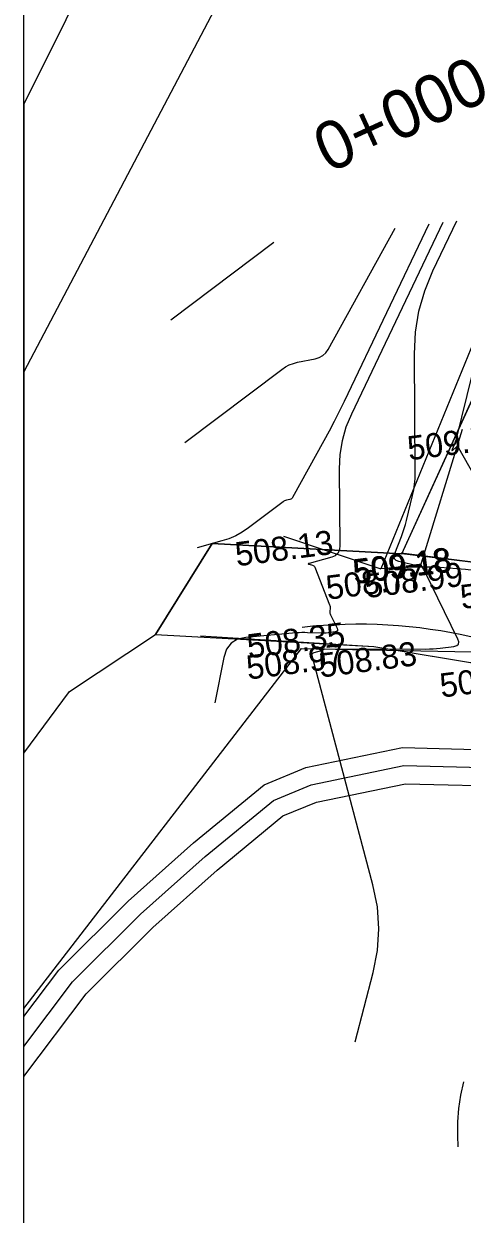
# Model space of a CAD drawing. Extents: x -636600 to -628587, y -1090963 to -1085869.
# Drawn here: x -629847.3 to -629810.8, y -1088281.1 to -1088182.2 of the extents above; entities that cross this region are included whole.
import ezdxf

# ---------------------------------------------------------------- set-up
doc = ezdxf.new("R2010")
doc.units = 0
for name, color, linetype in [('01_OBVOD PÚ', 7, 'Continuous'), ('07_OCH_P A POPISY TI', 7, 'Continuous'), ('07_SDĚLOVACÍ', 7, 'Continuous'), ('08_LEGENDA_HV', 7, 'Continuous'), ('21', 7, 'Continuous'), ('37', 7, 'Continuous'), ('42', 7, 'Continuous'), ('60', 7, 'Continuous'), ('Ex_Major Contours', 7, 'Continuous'), ('Ex_Minor Contours', 7, 'Continuous'), ('HEKTOMETRY100', 7, 'Continuous'), ('koty_vše', 7, 'Continuous'), ('PARCELY_NÁVRH_SILNICE_ŽELEZNICE', 7, 'Continuous')]:
    doc.layers.add(name, color=color, linetype=linetype)

msp = doc.modelspace()

# ---------------------------------------------------------------- linework, layer by layer
at = {"layer": '01_OBVOD PÚ'}
msp.add_lwpolyline([(-629843.201, -1088083.076), (-629841.74, -1088083.491), (-629799.044, -1088089.371), (-629808.905, -1088105.932), (-629817.488, -1088120.353), (-629818.98, -1088122.863), (-629829.986, -1088146.447), (-629826.383, -1088146.872), (-629847.269, -1088188.847)], dxfattribs=at)
at = {"layer": '07_OCH_P A POPISY TI'}
for points in [[(-629847.269, -1088264.683), (-629844.364, -1088260.825), (-629838.598, -1088255.104), (-629833.155, -1088250.252), (-629827.297, -1088245.421), (-629823.827, -1088243.992), (-629815.8, -1088242.332), (-629805.599, -1088242.593), (-629799.419, -1088244.496), (-629794.113, -1088248.507), (-629789.973, -1088255.279), (-629783.813, -1088269.999), (-629778.663, -1088285.457), (-629773.362, -1088300.903), (-629767.441, -1088315.626), (-629761.903, -1088330.894), (-629756.977, -1088345.319), (-629751.708, -1088359.55), (-629746.637, -1088375.521), (-629745.137, -1088380.076)], [(-629847.269, -1088269.671), (-629842.097, -1088262.802), (-629836.542, -1088257.29), (-629831.201, -1088252.53), (-629825.737, -1088248.023), (-629822.944, -1088246.873), (-629815.531, -1088245.34), (-629806.088, -1088245.582), (-629800.806, -1088247.208), (-629796.375, -1088250.557), (-629792.652, -1088256.648), (-629786.624, -1088271.053), (-629781.505, -1088286.418), (-629776.174, -1088301.95), (-629770.244, -1088316.698), (-629764.733, -1088331.89), (-629759.803, -1088346.325), (-629754.546, -1088360.525), (-629749.492, -1088376.444), (-629748.295, -1088380.076)]]:
    msp.add_lwpolyline(points, dxfattribs=at)
at = {"layer": '07_SDĚLOVACÍ'}
msp.add_lwpolyline([(-629847.269, -1088267.177), (-629843.231, -1088261.814), (-629837.57, -1088256.197), (-629832.178, -1088251.391), (-629826.517, -1088246.722), (-629823.385, -1088245.433), (-629815.666, -1088243.836), (-629805.844, -1088244.087), (-629800.112, -1088245.852), (-629795.244, -1088249.532), (-629791.313, -1088255.963), (-629785.218, -1088270.526), (-629780.084, -1088285.937), (-629774.768, -1088301.426), (-629768.843, -1088316.162), (-629763.318, -1088331.392), (-629758.39, -1088345.822), (-629753.127, -1088360.038), (-629748.065, -1088375.983), (-629746.716, -1088380.076)], dxfattribs=at)
at = {"layer": '08_LEGENDA_HV'}
msp.add_line((-629847.269, -1088380.076), (-629847.269, -1088083.076), dxfattribs=at)
at = {"layer": '21'}
for p, q in [((-629815.829, -1088226.234), (-629792.196, -1088174.341)), ((-629828.986, -1088176.374), (-629847.269, -1088211.089)), ((-629836.322, -1088232.938), (-629831.608, -1088225.366)), ((-629831.608, -1088225.366), (-629815.829, -1088226.234)), ((-629805.077, -1088227.525), (-629815.906, -1088226.183)), ((-629843.475, -1088237.688), (-629836.322, -1088232.938)), ((-629832.579, -1088233.033), (-629818.167, -1088233.934)), ((-629818.167, -1088233.934), (-629808.104, -1088235.596)), ((-629847.269, -1088242.804), (-629843.475, -1088237.688))]:
    msp.add_line(p, q, dxfattribs=at)
at = {"layer": '37'}
for centre, radius, start, end in [((-629814.446, -1088263.294), 35.964, 77.08237, 94.99253), ((-629819.454, -1088274.3), 42.218, 57.7232, 96.37048)]:
    msp.add_arc(centre, radius, start, end, dxfattribs=at)
at = {"layer": '42'}
for p, q in [((-629847.269, -1088264.016), (-629824.185, -1088234.102)), ((-629824.185, -1088234.102), (-629805.434, -1088234.477))]:
    msp.add_line(p, q, dxfattribs=at)
at = {"layer": '60'}
for p, q in [((-629794.455, -1088170.8), (-629817.576, -1088227.466)), ((-629814.317, -1088227.33), (-629810.797, -1088215.879)), ((-629825.687, -1088224.757), (-629817.576, -1088227.466))]:
    msp.add_line(p, q, dxfattribs=at)
at = {"layer": 'Ex_Major Contours'}
msp.add_lwpolyline([(-629833.876, -1088216.981), (-629825.821, -1088210.898), (-629825.517, -1088210.693), (-629825.196, -1088210.527), (-629824.857, -1088210.399), (-629824.502, -1088210.308), (-629823.047, -1088210.024), (-629822.706, -1088209.921), (-629822.412, -1088209.755), (-629822.164, -1088209.525), (-629821.962, -1088209.232), (-629816.399, -1088199.15)], dxfattribs=at)
at = {"layer": 'Ex_Minor Contours'}
for points in [[(-629813.608, -1088198.827), (-629820.638, -1088213.569), (-629821.041, -1088214.398), (-629821.456, -1088215.22), (-629821.883, -1088216.037), (-629822.322, -1088216.847), (-629824.918, -1088221.554), (-629824.96, -1088221.614), (-629825.011, -1088221.662), (-629825.072, -1088221.696), (-629825.142, -1088221.717), (-629825.443, -1088221.776), (-629825.516, -1088221.794), (-629825.586, -1088221.821), (-629825.652, -1088221.855), (-629825.715, -1088221.897), (-629828.597, -1088224.074), (-629829.11, -1088224.425), (-629829.65, -1088224.724), (-629830.216, -1088224.97), (-629830.808, -1088225.163), (-629832.866, -1088225.729)], [(-629812.444, -1088198.693), (-629820.037, -1088214.616), (-629820.486, -1088215.709), (-629820.804, -1088216.83), (-629820.991, -1088217.98), (-629821.048, -1088219.16), (-629821.003, -1088225.625), (-629821.043, -1088225.942), (-629821.168, -1088226.195), (-629821.377, -1088226.384), (-629821.672, -1088226.509), (-629823.554, -1088227.027), (-629823.606, -1088227.046), (-629823.623, -1088227.064), (-629823.606, -1088227.082), (-629823.553, -1088227.099), (-629823.274, -1088227.168), (-629823.21, -1088227.192), (-629823.156, -1088227.228), (-629823.114, -1088227.276), (-629823.082, -1088227.336), (-629821.847, -1088230.469), (-629821.825, -1088230.535), (-629821.811, -1088230.603), (-629821.804, -1088230.672), (-629821.805, -1088230.742), (-629821.826, -1088231.026), (-629821.827, -1088231.096), (-629821.818, -1088231.164), (-629821.801, -1088231.23), (-629821.774, -1088231.295), (-629821.221, -1088232.422), (-629821.181, -1088232.542), (-629821.196, -1088232.632), (-629821.264, -1088232.694), (-629821.385, -1088232.727), (-629821.977, -1088232.802), (-629822.125, -1088232.818), (-629822.273, -1088232.827), (-629822.422, -1088232.831), (-629822.571, -1088232.828), (-629823.681, -1088232.786), (-629823.915, -1088232.78), (-629824.149, -1088232.783), (-629824.384, -1088232.792), (-629824.618, -1088232.809), (-629828.8, -1088233.179), (-629829.496, -1088233.335), (-629830.036, -1088233.664), (-629830.419, -1088234.167), (-629830.645, -1088234.844), (-629831.376, -1088238.625)], [(-629819.712, -1088266.787), (-629818.219, -1088261.036), (-629817.866, -1088259.215), (-629817.752, -1088257.395), (-629817.876, -1088255.576), (-629818.24, -1088253.757), (-629823.297, -1088234.723), (-629823.309, -1088234.622), (-629823.285, -1088234.541), (-629823.227, -1088234.48), (-629823.132, -1088234.44), (-629822.509, -1088234.275), (-629822.486, -1088234.267), (-629822.464, -1088234.258), (-629822.443, -1088234.246), (-629822.424, -1088234.232), (-629822.348, -1088234.17), (-629822.328, -1088234.157), (-629822.307, -1088234.147), (-629822.285, -1088234.142), (-629822.261, -1088234.14), (-629813.833, -1088234.144), (-629813.541, -1088234.139), (-629813.249, -1088234.126), (-629812.958, -1088234.103), (-629812.667, -1088234.071), (-629811.505, -1088233.924), (-629811.267, -1088233.859), (-629811.133, -1088233.737), (-629811.105, -1088233.559), (-629811.182, -1088233.325), (-629813.97, -1088227.646), (-629813.985, -1088227.616), (-629814.001, -1088227.586), (-629814.017, -1088227.556), (-629814.033, -1088227.527), (-629814.102, -1088227.406), (-629814.118, -1088227.379), (-629814.133, -1088227.351), (-629814.148, -1088227.324), (-629814.164, -1088227.297), (-629814.232, -1088227.176), (-629814.245, -1088227.159), (-629814.259, -1088227.152), (-629814.275, -1088227.155), (-629814.292, -1088227.167), (-629814.365, -1088227.236), (-629814.383, -1088227.25), (-629814.404, -1088227.258), (-629814.426, -1088227.261), (-629814.449, -1088227.258), (-629816.08, -1088226.877), (-629816.311, -1088226.787), (-629816.447, -1088226.645), (-629816.487, -1088226.453), (-629816.432, -1088226.211), (-629815.88, -1088224.788), (-629815.759, -1088224.46), (-629815.648, -1088224.128), (-629815.548, -1088223.793), (-629815.459, -1088223.455), (-629814.945, -1088221.378), (-629814.846, -1088220.917), (-629814.776, -1088220.452), (-629814.735, -1088219.984), (-629814.724, -1088219.513), (-629814.793, -1088209.6), (-629814.707, -1088207.812), (-629814.423, -1088206.068), (-629813.94, -1088204.369), (-629813.26, -1088202.713), (-629811.279, -1088198.558)], [(-629835.054, -1088206.79), (-629826.479, -1088200.314)], [(-629809.105, -1088207.662), (-629811.336, -1088216.675), (-629811.365, -1088216.783), (-629811.397, -1088216.89), (-629811.432, -1088216.996), (-629811.471, -1088217.101), (-629811.653, -1088217.57), (-629811.672, -1088217.632), (-629811.668, -1088217.659), (-629811.641, -1088217.653), (-629811.591, -1088217.611), (-629811.345, -1088217.378), (-629811.286, -1088217.336), (-629811.232, -1088217.327), (-629811.183, -1088217.351), (-629811.138, -1088217.408), (-629809.367, -1088220.551)], [(-629810.713, -1088270.115), (-629810.959, -1088271.221), (-629811.127, -1088272.336), (-629811.214, -1088273.46), (-629811.223, -1088274.594), (-629811.198, -1088275.525)]]:
    msp.add_lwpolyline(points, dxfattribs=at)
at = {"layer": 'PARCELY_NÁVRH_SILNICE_ŽELEZNICE'}
msp.add_line((-629847.269, -1088188.847), (-629847.269, -1088242.804), dxfattribs=at)
for points in [[(-629795.172, -1088083.076), (-629799.044, -1088089.371), (-629808.905, -1088105.932), (-629817.488, -1088120.353), (-629818.98, -1088122.863), (-629829.986, -1088146.447), (-629826.383, -1088146.872), (-629847.269, -1088188.847)], [(-629847.269, -1088242.804), (-629843.475, -1088237.688), (-629836.322, -1088232.938), (-629831.608, -1088225.366), (-629815.829, -1088226.234), (-629792.196, -1088174.341), (-629760.231, -1088092.09), (-629754.467, -1088083.076)], [(-629731.357, -1088380.076), (-629777.322, -1088254.056), (-629781.274, -1088244.401), (-629790.161, -1088235.258), (-629795.13, -1088231.027), (-629805.077, -1088227.525), (-629815.829, -1088226.234), (-629831.608, -1088225.366), (-629836.322, -1088232.938), (-629818.167, -1088233.934), (-629808.104, -1088235.596), (-629800.386, -1088238.698), (-629793.474, -1088247.29), (-629789.745, -1088255.45), (-629745.097, -1088380.076)]]:
    msp.add_lwpolyline(points, dxfattribs=at)

# ---------------------------------------------------------------- texts
at = {"layer": 'HEKTOMETRY100'}
msp.add_text('0+000', height=4, rotation=24.65786, dxfattribs=at).set_placement((-629821.941, -1088194.621))
at = {"layer": 'koty_vše'}
for s, p in [('509.57', (-629815.243, -1088218.466)), ('508.13', (-629829.564, -1088227.272)), ('509.18', (-629819.79, -1088228.698)), ('509.18', (-629819.713, -1088228.749)), ('508.77', (-629822.015, -1088230.053)), ('508.99', (-629818.771, -1088229.919)), ('509.42', (-629810.853, -1088230.827)), ('508.35', (-629828.577, -1088234.928)), ('508.97', (-629828.631, -1088236.69)), ('508.83', (-629822.606, -1088236.521)), ('509.25', (-629812.55, -1088238.184))]:
    msp.add_text(s, height=2, rotation=7.31727, dxfattribs=at).set_placement(p)

doc.saveas('drawing.dxf')
